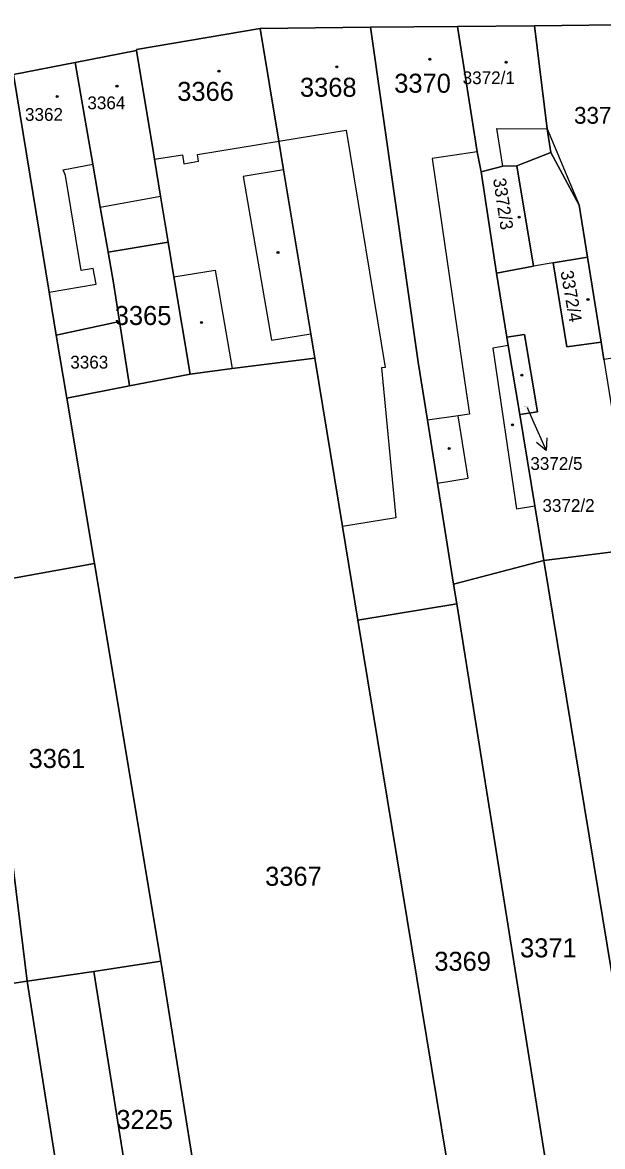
# Model space of a CAD drawing. Extents: x -596233 to -595156, y -1161235 to -1159375.
# Drawn here: x -595489.1 to -595437.3, y -1161139.4 to -1161038.9 of the extents above; entities that cross this region are included whole.
import ezdxf

# ---------------------------------------------------------------- set-up
doc = ezdxf.new("R2010")
doc.units = 0
for name, color, linetype in [('KN_CAR_KR', 7, 'Continuous'), ('KN_KULTURY', 7, 'Continuous'), ('KN_PARC_CIS_POM', 7, 'Continuous'), ('KN_PARC_CIS_POZ', 7, 'Continuous'), ('KN_PARC_CIS_STAV', 7, 'Continuous'), ('KN_PARC_PLOCHA', 7, 'Continuous'), ('PARC_C_SIPKA', 7, 'Continuous'), ('parcely_l', 7, 'Continuous')]:
    doc.layers.add(name, color=color, linetype=linetype)

msp = doc.modelspace()

# ---------------------------------------------------------------- linework, layer by layer
at = {"layer": 'KN_CAR_KR'}
for points in [[(-595466.21, -1161049.51), (-595460.2, -1161048.52)], [(-595460.2, -1161048.52), (-595456.72, -1161069.74)], [(-595446.21, -1161051.76), (-595446.75, -1161048.4)], [(-595446.75, -1161048.4), (-595442.25, -1161048.41)], [(-595442.25, -1161048.41), (-595439.39, -1161055.25)], [(-595473.49, -1161050.71), (-595466.21, -1161049.51)], [(-595477.31, -1161051.14), (-595474.83, -1161050.73)], [(-595474.83, -1161050.73), (-595474.7, -1161051.54)], [(-595473.39, -1161051.32), (-595473.49, -1161050.71)], [(-595448.5, -1161050.48), (-595452.52, -1161051.07)], [(-595485.48, -1161052.09), (-595482.83, -1161051.56)], [(-595474.7, -1161051.54), (-595473.39, -1161051.32)], [(-595452.52, -1161051.07), (-595449.62, -1161070.91)], [(-595485.27, -1161052.58), (-595485.48, -1161052.09)], [(-595483.87, -1161061.09), (-595485.27, -1161052.58)], [(-595465.79, -1161052.08), (-595469.39, -1161052.67)], [(-595469.39, -1161052.67), (-595466.88, -1161067.31)], [(-595482.16, -1161055.42), (-595476.77, -1161054.42)], [(-595482.79, -1161060.89), (-595483.87, -1161061.09)], [(-595482.53, -1161062.3), (-595482.79, -1161060.89)], [(-595441.71, -1161060.4), (-595443.46, -1161060.7)], [(-595475.58, -1161061.65), (-595471.89, -1161061.04)], [(-595471.89, -1161061.04), (-595470.37, -1161069.85)], [(-595486.73, -1161063), (-595482.53, -1161062.3)], [(-595466.88, -1161067.31), (-595463.37, -1161066.73)], [(-595445.72, -1161067.79), (-595447.1, -1161068.02)], [(-595447.1, -1161068.02), (-595444.98, -1161082.38)], [(-595456.72, -1161069.74), (-595457.04, -1161069.79)], [(-595457.04, -1161069.79), (-595455.75, -1161083.19)], [(-595449.62, -1161070.91), (-595449.18, -1161073.91)], [(-595449.18, -1161073.91), (-595450.21, -1161074.06)], [(-595450.21, -1161074.06), (-595452.93, -1161074.45)], [(-595449.29, -1161079.64), (-595450.21, -1161074.06)], [(-595452.03, -1161080.08), (-595449.29, -1161079.64)], [(-595444.98, -1161082.38), (-595443.36, -1161082.12)], [(-595455.75, -1161083.19), (-595460.54, -1161083.97)]]:
    msp.add_lwpolyline(points, dxfattribs=at)
at = {"layer": 'KN_KULTURY'}
for centre, radius in [((-595461.03, -1161042.87), 0.09), ((-595461.03, -1161042.87), 0.0398), ((-595452.73, -1161042.2), 0.09), ((-595452.73, -1161042.2), 0.0398), ((-595445.9, -1161042.47), 0.09), ((-595445.9, -1161042.47), 0.0398), ((-595471.56, -1161043.26), 0.09), ((-595471.56, -1161043.26), 0.0398), ((-595480.67, -1161044.6), 0.09), ((-595480.67, -1161044.6), 0.0398), ((-595486.02, -1161045.53), 0.09), ((-595486.02, -1161045.53), 0.0398), ((-595444.74, -1161056.3), 0.09), ((-595444.74, -1161056.3), 0.0398), ((-595466.29, -1161059.46), 0.09), ((-595466.29, -1161059.46), 0.0398), ((-595438.6, -1161063.66), 0.09), ((-595438.6, -1161063.66), 0.0398), ((-595473.11, -1161065.72), 0.09), ((-595473.11, -1161065.72), 0.0398), ((-595444.5, -1161070.43), 0.09), ((-595444.5, -1161070.43), 0.0398), ((-595445.34, -1161074.87), 0.09), ((-595445.34, -1161074.87), 0.0398), ((-595451.01, -1161076.98), 0.09), ((-595451.01, -1161076.98), 0.0398)]:
    msp.add_circle(centre, radius, dxfattribs=at)
at = {"layer": 'KN_PARC_PLOCHA'}
msp.add_lwpolyline([(-595363.91, -1161038.91), (-595399.65, -1161038.92), (-595416.22, -1161038.93), (-595420.04, -1161038.93), (-595420.04, -1161039), (-595433.64, -1161039.1), (-595443.38, -1161039.2), (-595450.27, -1161039.27), (-595458.03, -1161039.34), (-595467.87, -1161039.44), (-595478.92, -1161041.33), (-595478.92, -1161041.42), (-595484.41, -1161042.49), (-595489.91, -1161043.55)], dxfattribs=at)
for points in [[(-595463.01, -1161068.91), (-595470.37, -1161069.85), (-595474.14, -1161070.33), (-595475.58, -1161061.65), (-595476.09, -1161058.54), (-595476.77, -1161054.42), (-595477.31, -1161051.14), (-595477.41, -1161050.55), (-595478.92, -1161041.42), (-595478.92, -1161041.33), (-595467.87, -1161039.44), (-595466.21, -1161049.51), (-595465.79, -1161052.08), (-595463.37, -1161066.73)], [(-595450.6, -1161089.1), (-595450.32, -1161090.88), (-595459.16, -1161092.34), (-595460.54, -1161083.97), (-595463.01, -1161068.91), (-595463.37, -1161066.73), (-595465.79, -1161052.08), (-595466.21, -1161049.51), (-595467.87, -1161039.44), (-595458.03, -1161039.34), (-595453.76, -1161069.26), (-595452.93, -1161074.45), (-595452.03, -1161080.08)], [(-595448.14, -1161052.25), (-595446.78, -1161061.33), (-595445.84, -1161067.05), (-595445.72, -1161067.79), (-595444.7, -1161073.96), (-595443.36, -1161082.12), (-595442.55, -1161087), (-595450.6, -1161089.1), (-595452.03, -1161080.08), (-595452.93, -1161074.45), (-595453.76, -1161069.26), (-595458.03, -1161039.34), (-595450.27, -1161039.27), (-595448.5, -1161050.48)], [(-595441.91, -1161050.54), (-595444.95, -1161051.72), (-595446.21, -1161051.76), (-595448.14, -1161052.25), (-595448.5, -1161050.48), (-595450.27, -1161039.27), (-595443.38, -1161039.2), (-595442.25, -1161048.41)], [(-595430.25, -1161061.14), (-595429.53, -1161065.68), (-595429.19, -1161067.84), (-595437.18, -1161069.04), (-595437.43, -1161067.48), (-595438.65, -1161059.88), (-595439.39, -1161055.25), (-595441.91, -1161050.54), (-595442.25, -1161048.41), (-595443.38, -1161039.2), (-595433.64, -1161039.1), (-595431.06, -1161056.04)], [(-595476.09, -1161058.54), (-595481.46, -1161059.44), (-595482.16, -1161055.42), (-595482.83, -1161051.56), (-595484.41, -1161042.49), (-595478.92, -1161041.42), (-595477.41, -1161050.55), (-595477.31, -1161051.14), (-595476.77, -1161054.42)], [(-595481.46, -1161059.44), (-595480.99, -1161062.17), (-595480.45, -1161065.64), (-595486.09, -1161066.86), (-595486.73, -1161063), (-595489.91, -1161043.55), (-595484.41, -1161042.49), (-595482.83, -1161051.56), (-595482.16, -1161055.42)], [(-595486.09, -1161066.86), (-595485.15, -1161072.49), (-595482.69, -1161087.28), (-595493.08, -1161089.14), (-595493.96, -1161082.06), (-595494.73, -1161077.04), (-595495.52, -1161071.58), (-595498.16, -1161054.57), (-595499.7, -1161045.45), (-595489.91, -1161043.55), (-595486.73, -1161063)], [(-595438.65, -1161059.88), (-595441.71, -1161060.4), (-595440.5, -1161067.9), (-595437.43, -1161067.48), (-595437.18, -1161069.04), (-595434.45, -1161085.99), (-595442.55, -1161087), (-595443.36, -1161082.12), (-595444.7, -1161073.96), (-595443.12, -1161073.7), (-595444.26, -1161066.79), (-595445.84, -1161067.05), (-595446.78, -1161061.33), (-595443.46, -1161060.7), (-595444.95, -1161051.72), (-595441.91, -1161050.54), (-595439.39, -1161055.25)], [(-595446.78, -1161061.33), (-595448.14, -1161052.25), (-595446.21, -1161051.76), (-595444.95, -1161051.72), (-595443.46, -1161060.7)], [(-595474.14, -1161070.33), (-595479.56, -1161071.39), (-595480.45, -1161065.64), (-595480.99, -1161062.17), (-595481.46, -1161059.44), (-595476.09, -1161058.54), (-595475.58, -1161061.65)], [(-595437.43, -1161067.48), (-595440.5, -1161067.9), (-595441.71, -1161060.4), (-595438.65, -1161059.88)], [(-595479.56, -1161071.39), (-595485.15, -1161072.49), (-595486.09, -1161066.86), (-595480.45, -1161065.64)], [(-595444.7, -1161073.96), (-595445.72, -1161067.79), (-595445.84, -1161067.05), (-595444.26, -1161066.79), (-595443.12, -1161073.7)], [(-595459.16, -1161092.34), (-595448.62, -1161156.33), (-595458.43, -1161157.97), (-595465.3, -1161159.12), (-595470.83, -1161160.04), (-595472.3, -1161150.81), (-595476.76, -1161122.82), (-595482.69, -1161087.28), (-595485.15, -1161072.49), (-595479.56, -1161071.39), (-595474.14, -1161070.33), (-595470.37, -1161069.85), (-595463.01, -1161068.91), (-595460.54, -1161083.97)], [(-595493.08, -1161089.14), (-595488.69, -1161124.61), (-595498.51, -1161126.09), (-595500.74, -1161112.12), (-595504.9, -1161086.16), (-595505.23, -1161084.08), (-595501.52, -1161083.41), (-595493.96, -1161082.06)], [(-595433.51, -1161091.83), (-595432.55, -1161097.79), (-595432.18, -1161100.08), (-595431.46, -1161104.55), (-595431.04, -1161107.15), (-595430.49, -1161110.61), (-595429.51, -1161116.69), (-595428.59, -1161122.39), (-595427.65, -1161128.26), (-595426.63, -1161134.57), (-595425.68, -1161140.49), (-595424.8, -1161146.32), (-595423.86, -1161152.14), (-595431.62, -1161153.4), (-595442.55, -1161087), (-595434.45, -1161085.99)], [(-595431.62, -1161153.4), (-595440.14, -1161154.87), (-595450.32, -1161090.88), (-595450.6, -1161089.1), (-595442.55, -1161087)], [(-595476.76, -1161122.82), (-595482.73, -1161123.72), (-595488.69, -1161124.61), (-595493.08, -1161089.14), (-595482.69, -1161087.28)], [(-595440.14, -1161154.87), (-595448.62, -1161156.33), (-595459.16, -1161092.34), (-595450.32, -1161090.88)], [(-595472.3, -1161150.81), (-595473.21, -1161150.97), (-595476.44, -1161151.53), (-595478.26, -1161151.81), (-595482.73, -1161123.72), (-595476.76, -1161122.82)], [(-595478.26, -1161151.81), (-595476.34, -1161163.88), (-595482.36, -1161164.84), (-595488.69, -1161124.61), (-595482.73, -1161123.72)], [(-595482.36, -1161164.84), (-595481.33, -1161171.4), (-595480.33, -1161177.72), (-595479.95, -1161180.14), (-595484.88, -1161180.9), (-595483.98, -1161186.24), (-595488.76, -1161187.13), (-595489.53, -1161182.4), (-595489.8, -1161180.72), (-595498.51, -1161126.09), (-595488.69, -1161124.61)]]:
    msp.add_lwpolyline(points, close=True, dxfattribs=at)
at = {"layer": 'PARC_C_SIPKA'}
for points in [[(-595444.04, -1161073.32), (-595443.55, -1161074.42), (-595442.3237, -1161077.1579)], [(-595442.2761, -1161076.0409), (-595442.3237, -1161077.1579), (-595443.1888, -1161076.4497)]]:
    msp.add_lwpolyline(points, dxfattribs=at)
at = {"layer": 'parcely_l'}
for points in [[(-595478.92, -1161041.42), (-595478.92, -1161041.33), (-595467.87, -1161039.44)], [(-595458.03, -1161039.34), (-595467.87, -1161039.44)], [(-595467.87, -1161039.44), (-595466.21, -1161049.51), (-595465.79, -1161052.08), (-595463.37, -1161066.73), (-595463.01, -1161068.91)], [(-595458.03, -1161039.34), (-595450.27, -1161039.27)], [(-595450.6, -1161089.1), (-595452.03, -1161080.08), (-595452.93, -1161074.45), (-595453.76, -1161069.26), (-595458.03, -1161039.34)], [(-595443.38, -1161039.2), (-595450.27, -1161039.27)], [(-595450.27, -1161039.27), (-595448.5, -1161050.48), (-595448.14, -1161052.25)], [(-595433.64, -1161039.1), (-595443.38, -1161039.2)], [(-595443.38, -1161039.2), (-595442.25, -1161048.41), (-595441.91, -1161050.54)], [(-595484.41, -1161042.49), (-595478.92, -1161041.42)], [(-595476.09, -1161058.54), (-595476.77, -1161054.42), (-595477.31, -1161051.14), (-595477.41, -1161050.55), (-595478.92, -1161041.42)], [(-595484.41, -1161042.49), (-595489.91, -1161043.55)], [(-595481.46, -1161059.44), (-595482.16, -1161055.42), (-595482.83, -1161051.56), (-595484.41, -1161042.49)], [(-595489.91, -1161043.55), (-595486.73, -1161063), (-595486.09, -1161066.86)], [(-595441.91, -1161050.54), (-595444.95, -1161051.72)], [(-595441.91, -1161050.54), (-595439.39, -1161055.25), (-595438.65, -1161059.88)], [(-595444.95, -1161051.72), (-595446.21, -1161051.76), (-595448.14, -1161052.25)], [(-595446.78, -1161061.33), (-595443.46, -1161060.7), (-595444.95, -1161051.72)], [(-595448.14, -1161052.25), (-595446.78, -1161061.33)], [(-595476.09, -1161058.54), (-595481.46, -1161059.44)], [(-595474.14, -1161070.33), (-595475.58, -1161061.65), (-595476.09, -1161058.54)], [(-595480.45, -1161065.64), (-595480.99, -1161062.17), (-595481.46, -1161059.44)], [(-595437.43, -1161067.48), (-595440.5, -1161067.9), (-595441.71, -1161060.4), (-595438.65, -1161059.88)], [(-595438.65, -1161059.88), (-595437.43, -1161067.48)], [(-595446.78, -1161061.33), (-595445.84, -1161067.05)], [(-595486.09, -1161066.86), (-595480.45, -1161065.64)], [(-595479.56, -1161071.39), (-595480.45, -1161065.64)], [(-595486.09, -1161066.86), (-595485.15, -1161072.49)], [(-595444.7, -1161073.96), (-595443.12, -1161073.7), (-595444.26, -1161066.79), (-595445.84, -1161067.05)], [(-595445.84, -1161067.05), (-595445.72, -1161067.79), (-595444.7, -1161073.96)], [(-595437.43, -1161067.48), (-595437.18, -1161069.04)], [(-595463.01, -1161068.91), (-595470.37, -1161069.85), (-595474.14, -1161070.33)], [(-595459.16, -1161092.34), (-595460.54, -1161083.97), (-595463.01, -1161068.91)], [(-595474.14, -1161070.33), (-595479.56, -1161071.39)], [(-595479.56, -1161071.39), (-595485.15, -1161072.49)], [(-595485.15, -1161072.49), (-595482.69, -1161087.28)], [(-595444.7, -1161073.96), (-595443.36, -1161082.12), (-595442.55, -1161087)], [(-595442.55, -1161087), (-595434.45, -1161085.99)], [(-595442.55, -1161087), (-595450.6, -1161089.1)], [(-595431.62, -1161153.4), (-595442.55, -1161087)], [(-595482.69, -1161087.28), (-595493.08, -1161089.14)], [(-595482.69, -1161087.28), (-595476.76, -1161122.82)], [(-595488.69, -1161124.61), (-595493.08, -1161089.14)], [(-595450.6, -1161089.1), (-595450.32, -1161090.88)], [(-595459.16, -1161092.34), (-595450.32, -1161090.88)], [(-595450.32, -1161090.88), (-595440.14, -1161154.87)], [(-595448.62, -1161156.33), (-595459.16, -1161092.34)], [(-595482.73, -1161123.72), (-595476.76, -1161122.82)], [(-595476.76, -1161122.82), (-595472.3, -1161150.81)], [(-595482.73, -1161123.72), (-595488.69, -1161124.61)], [(-595478.26, -1161151.81), (-595482.73, -1161123.72)], [(-595498.51, -1161126.09), (-595488.69, -1161124.61)], [(-595488.69, -1161124.61), (-595482.36, -1161164.84)]]:
    msp.add_lwpolyline(points, dxfattribs=at)

# ---------------------------------------------------------------- texts
at = {"layer": 'KN_PARC_CIS_POM'}
msp.add_text('3372/5', height=0.1, dxfattribs=at).set_placement((-595444.3233, -1161073.32))
at = {"layer": 'KN_PARC_CIS_POZ'}
for s, height, p in [('3365', 1.7, (-595480.8666, -1161065.95)), ('3363', 1.14, (-595484.84, -1161069.84)), ('3372/2', 1.14, (-595442.67, -1161082.65)), ('3361', 1.7, (-595488.5666, -1161105.54)), ('3367', 1.7, (-595467.4366, -1161116.07)), ('3371', 1.7, (-595444.6666, -1161122.47)), ('3369', 1.7, (-595452.3266, -1161123.67)), ('3225', 1.7, (-595480.7266, -1161137.81))]:
    msp.add_text(s, height=height, dxfattribs=at).set_placement(p)
at = {"layer": 'KN_PARC_CIS_STAV'}
for s, height, p in [('3368', 1.7, (-595464.3266, -1161045.55)), ('3370', 1.7, (-595455.9066, -1161045.19)), ('3372/1', 1.14, (-595449.795, -1161044.42)), ('3366', 1.7, (-595475.2866, -1161045.92)), ('3364', 1.14, (-595483.315, -1161046.66)), ('3362', 1.14, (-595488.885, -1161047.7)), ('3374', 1.5, (-595439.85, -1161047.96)), ('3372/5', 1.14, (-595443.75, -1161078.9))]:
    msp.add_text(s, height=height, dxfattribs=at).set_placement(p)
for s, rotation, p in [('3372/3', 278.58338, (-595447.0843, -1161052.8989)), ('3372/4', 279.976036, (-595441.0595, -1161061.1789))]:
    msp.add_text(s, height=1.14, rotation=rotation, dxfattribs=at).set_placement(p)

doc.saveas('drawing.dxf')
